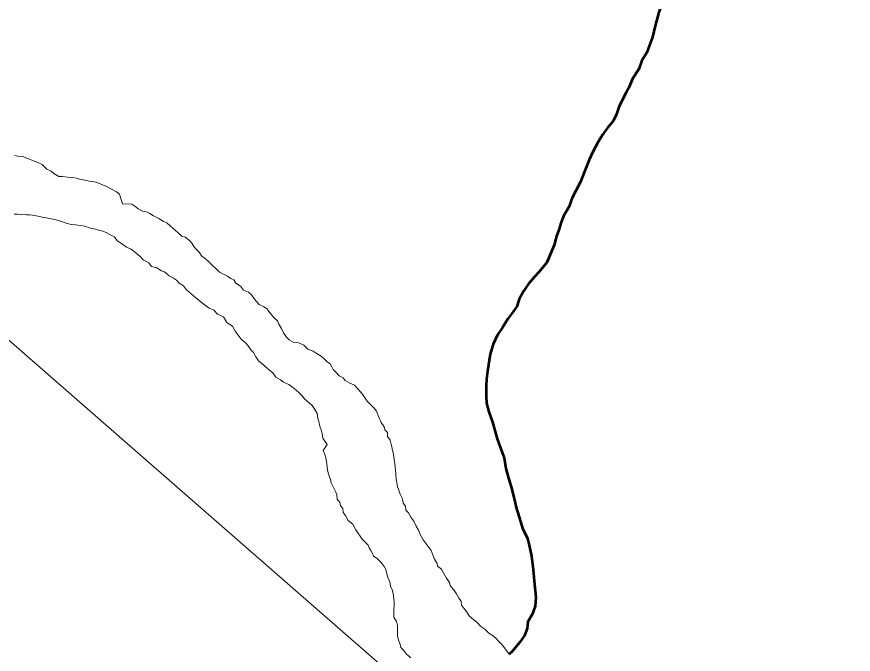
# Model space of a CAD drawing. Extents: x 553962 to 842807, y 8883888 to 9032388.
# Drawn here: x 805265 to 805886, y 9014290 to 9014764 of the extents above; entities that cross this region are included whole.
import ezdxf

# ---------------------------------------------------------------- set-up
doc = ezdxf.new("R2010")
doc.units = 0
doc.header["$LTSCALE"] = 200
for name, color, linetype, lineweight in [('23', 7, 'Continuous', 13), ('24', 7, 'Continuous', 25), ('25', 7, 'Continuous', 13), ('57', 7, 'Continuous', 13), ('8', 7, 'Continuous', 13)]:
    doc.layers.add(name, color=color, linetype=linetype, lineweight=lineweight)

msp = doc.modelspace()

# ---------------------------------------------------------------- linework, layer by layer
at = {"layer": '23'}
for points in [[(805360.9, 9014618.9), (805357.9, 9014619.4), (805354.7, 9014621.2), (805352.4, 9014623.2), (805350.2, 9014624.7), (805343.2, 9014624.8), (805341, 9014632), (805338.8, 9014633.8), (805335, 9014635.8), (805331.3, 9014637.8), (805328.3, 9014639.1), (805324.8, 9014640.4), (805322.3, 9014641.2), (805318.3, 9014641.7), (805315.3, 9014642.5), (805311.3, 9014643.2), (805309.1, 9014644), (805305.8, 9014644.5), (805302.3, 9014644.8), (805298.6, 9014645.1), (805295.8, 9014645.1), (805292.3, 9014647.4), (805290.1, 9014649.1), (805287.1, 9014650.7), (805283.6, 9014654.2), (805280.4, 9014655.7), (805277.2, 9014656.7), (805273.4, 9014658.3), (805268.9, 9014660), (805265.4, 9014660.3), (805262.9, 9014660.8)], [(805564.4, 9014378.9), (805562.9, 9014382.5), (805561.2, 9014385.5), (805559.5, 9014389.2), (805557.3, 9014392.2), (805555.5, 9014395.5), (805553.6, 9014397.5), (805553.3, 9014400.5), (805551.6, 9014402.6), (805551.1, 9014405.8), (805549.4, 9014409.3), (805548.7, 9014411.6), (805547.4, 9014414.8), (805547, 9014417.9), (805546.5, 9014420.1), (805546.2, 9014423.9), (805545.8, 9014427.4), (805545.3, 9014431.9), (805544.8, 9014434.9), (805544.4, 9014438.9), (805543.6, 9014441.7), (805543.2, 9014444.4), (805542.7, 9014446.4), (805541.9, 9014449.4), (805540, 9014452.2), (805540, 9014455.2), (805538, 9014457.2), (805537.5, 9014459.2), (805535.3, 9014462.5), (805533.6, 9014466.5), (805531.8, 9014471), (805530.1, 9014473.1), (805527.9, 9014475.3), (805524.9, 9014478.3), (805523.4, 9014480.6), (805521.4, 9014483.6), (805519.5, 9014485.9), (805517.7, 9014487.9), (805515.5, 9014490.2), (805512, 9014491.7), (805508.5, 9014493.7), (805507, 9014495.7), (805504, 9014497.2), (805501.6, 9014499.8), (805499.6, 9014501.8), (805498.6, 9014503.8), (805497.4, 9014506.1), (805495.1, 9014507.6), (805492.9, 9014509.8), (805490.7, 9014511.9), (805486.9, 9014514.1), (805484.7, 9014515.4), (805480.9, 9014516.9), (805477.7, 9014520), (805474, 9014521.7), (805470.5, 9014522), (805467, 9014523.8), (805465, 9014525.8), (805462.8, 9014529.1), (805461.3, 9014532.3), (805459.3, 9014535.6), (805458.3, 9014537.9), (805456.1, 9014540.1), (805454.1, 9014542.2), (805451.9, 9014544.9), (805450.6, 9014546.9), (805448.2, 9014548.4), (805444.7, 9014550.2), (805442.9, 9014552.2), (805441.2, 9014554.2), (805439, 9014557.3), (805436.7, 9014559.3), (805433, 9014560.8), (805430.8, 9014563.8), (805427.3, 9014566.1), (805425.8, 9014568.4), (805423.6, 9014569.4), (805421.1, 9014571.2), (805418.6, 9014572.4), (805415.1, 9014574.2), (805413.1, 9014576.2), (805409.4, 9014579.5), (805407.6, 9014581.5), (805404.4, 9014584.5), (805402.2, 9014586.1), (805400.2, 9014589.1), (805398.2, 9014591.1), (805396.2, 9014593.3), (805394.7, 9014595.6), (805392.8, 9014597.6), (805389.8, 9014600.2), (805387.3, 9014600.9), (805384.3, 9014603.7), (805380.8, 9014606.7), (805378.6, 9014608.5), (805376.1, 9014610.8), (805373.6, 9014611.8), (805370.1, 9014614.1), (805366.1, 9014616.1), (805363.4, 9014617.6), (805360.9, 9014618.9)], [(805630.5, 9014290.4), (805626.1, 9014296.2), (805624.3, 9014298.2), (805622.3, 9014300.2), (805620.6, 9014302.2), (805618.4, 9014304.2), (805615.1, 9014306), (805612.2, 9014309), (805609.2, 9014311.1), (805606.2, 9014314.3), (805604, 9014316.1), (805600.5, 9014319.1), (805598.5, 9014322.1), (805596.5, 9014324.9), (805594.8, 9014326.9), (805594.6, 9014329.9), (805592.8, 9014332.2), (805591.1, 9014335.2), (805588.9, 9014338.5), (805586.6, 9014341.5), (805585.9, 9014343.8), (805583.7, 9014347), (805581.7, 9014350.5), (805580, 9014353.6), (805577, 9014355.8), (805576.8, 9014357.8), (805574.8, 9014361.1), (805572.3, 9014367.6), (805568.6, 9014372.4), (805566.4, 9014375.4), (805564.4, 9014378.9)]]:
    msp.add_lwpolyline(points, dxfattribs=at)
at = {"layer": '24', "lineweight": 53}
for points in [[(805766.9, 9014825.6), (805762.1, 9014815.3), (805760.3, 9014807.3), (805757.1, 9014800.3), (805755.3, 9014794.5), (805751.5, 9014789), (805749.7, 9014783.8), (805746.4, 9014778.3), (805743.4, 9014772.3), (805741.4, 9014767.3), (805738.6, 9014757.1), (805736.8, 9014748.6), (805734.5, 9014742.6), (805732.5, 9014737.3), (805728.7, 9014731.4), (805726.7, 9014724.9), (805721.9, 9014717.6), (805719.1, 9014711.1), (805717.2, 9014707.6)], [(805717.2, 9014707.6), (805712, 9014697.4), (805710, 9014691.4), (805707.5, 9014686.2), (805703.4, 9014681.2), (805699.7, 9014676.2), (805696.1, 9014670.5), (805692.3, 9014663.5), (805689.8, 9014657.5), (805686.3, 9014649), (805683.2, 9014641.3), (805676.9, 9014628.8), (805674.9, 9014622.8), (805670.6, 9014615.8), (805668.8, 9014611.3), (805667.1, 9014605.6), (805665.5, 9014600.8), (805663.7, 9014594.3), (805661.7, 9014589.6), (805658.2, 9014581.3), (805652.6, 9014574.4), (805649.1, 9014570.6), (805644.6, 9014565.4), (805641.1, 9014560.2), (805637.8, 9014554.2), (805636, 9014548.7), (805632.2, 9014543.4), (805629.2, 9014539.4), (805625.4, 9014533), (805621.6, 9014527.7), (805618.4, 9014520.7), (805616.3, 9014513.2), (805614.3, 9014500.7), (805613.5, 9014494.7), (805613.2, 9014489.7), (805613.2, 9014482), (805613.4, 9014477), (805615.1, 9014470.5), (805617.8, 9014462.7), (805621.3, 9014450.4), (805623.5, 9014444.1), (805626.7, 9014436.4), (805627.9, 9014428.3), (805629.9, 9014421.3), (805631.9, 9014414.8), (805634.1, 9014406), (805635.5, 9014399.3), (805637.8, 9014392.3), (805640.2, 9014384.2), (805643.9, 9014376.5), (805645.2, 9014371.5), (805646.9, 9014363.4), (805647.8, 9014355.4), (805648.3, 9014350.7), (805648.8, 9014344.7), (805649.5, 9014337.6), (805650, 9014332.9), (805649.7, 9014326.1), (805647.4, 9014319.9), (805644.1, 9014314.6), (805643.6, 9014309.6), (805641.8, 9014304.4), (805638.3, 9014299.4), (805632.5, 9014292.4), (805630.4, 9014290.5)]]:
    msp.add_lwpolyline(points, dxfattribs=at)
at = {"layer": '25'}
for points in [[(805262.9, 9014660.8), (805265.4, 9014660.3), (805268.9, 9014660), (805273.4, 9014658.3), (805277.2, 9014656.7), (805280.4, 9014655.7), (805283.6, 9014654.2), (805287.1, 9014650.7), (805290.1, 9014649.1), (805292.3, 9014647.4), (805295.8, 9014645.1), (805298.6, 9014645.1), (805302.3, 9014644.8), (805305.8, 9014644.5), (805309.1, 9014644), (805311.3, 9014643.2), (805315.3, 9014642.5), (805318.3, 9014641.7), (805322.3, 9014641.2), (805324.8, 9014640.4), (805328.3, 9014639.1), (805331.3, 9014637.8), (805335, 9014635.8), (805338.8, 9014633.8), (805341, 9014632), (805343.2, 9014624.8), (805350.2, 9014624.7), (805352.4, 9014623.2), (805354.7, 9014621.2), (805357.9, 9014619.4), (805360.9, 9014618.9)], [(805476.4, 9014482.7), (805474.2, 9014484.9), (805470.7, 9014487.7), (805466.7, 9014490.7), (805462.7, 9014492.5), (805460.5, 9014494.3), (805457, 9014496.3), (805454.8, 9014499.3), (805451.1, 9014502.4), (805448.1, 9014505.1), (805444.1, 9014508.4), (805442.1, 9014511.4), (805440.4, 9014514.5), (805438.4, 9014516.5), (805436.4, 9014519.5), (805434.5, 9014521.8), (805431.2, 9014524.5), (805429.7, 9014526.5), (805426.8, 9014530.3), (805424.8, 9014534.1), (805420.6, 9014536.9), (805418.1, 9014541.1), (805413.8, 9014542.9), (805411.1, 9014545.9), (805407.4, 9014547.5), (805403.7, 9014550.2), (805399.9, 9014553.3), (805397.7, 9014555), (805394.2, 9014558.1), (805390.7, 9014561.1), (805388.5, 9014564.1), (805385.3, 9014566.1), (805383.3, 9014568.2), (805381, 9014569.7), (805377.8, 9014571.4), (805374.3, 9014574.5), (805372.1, 9014575.2), (805368.6, 9014577.3), (805364.6, 9014578.3), (805362.6, 9014581.1), (805358.6, 9014583.3), (805356.4, 9014585.8), (805351.9, 9014589.6), (805349.7, 9014591.2), (805346.2, 9014592.7), (805342.5, 9014595.5), (805339.2, 9014597.5), (805337.2, 9014600.5), (805335, 9014601.5), (805331.5, 9014603.3), (805328.5, 9014604.6), (805325.3, 9014605.3), (805323, 9014606.1), (805319.3, 9014606.9), (805315.3, 9014608.2), (805312.1, 9014608.7), (805308.3, 9014609.2), (805305.1, 9014609.5), (805301.3, 9014610.5), (805297.8, 9014611.8), (805293.8, 9014613.1), (805290.3, 9014613.8), (805286.6, 9014614.4), (805283.6, 9014615.1), (805280.3, 9014615.7), (805276.3, 9014616.4), (805274.1, 9014616.7), (805271.8, 9014616.7), (805267.3, 9014617), (805265.1, 9014617.2), (805262.8, 9014617.3)], [(805360.9, 9014618.9), (805363.4, 9014617.6), (805366.1, 9014616.1), (805370.1, 9014614.1), (805373.6, 9014611.8), (805376.1, 9014610.8), (805378.6, 9014608.5), (805380.8, 9014606.7), (805384.3, 9014603.7), (805387.3, 9014600.9), (805389.8, 9014600.2), (805392.8, 9014597.6), (805394.7, 9014595.6), (805396.2, 9014593.3), (805398.2, 9014591.1), (805400.2, 9014589.1), (805402.2, 9014586.1), (805404.4, 9014584.5), (805407.6, 9014581.5), (805409.4, 9014579.5), (805413.1, 9014576.2), (805415.1, 9014574.2), (805418.6, 9014572.4), (805421.1, 9014571.2), (805423.6, 9014569.4), (805425.8, 9014568.4), (805427.3, 9014566.1), (805430.8, 9014563.8), (805433, 9014560.8), (805436.7, 9014559.3), (805439, 9014557.3), (805441.2, 9014554.2), (805442.9, 9014552.2), (805444.7, 9014550.2), (805448.2, 9014548.4), (805450.6, 9014546.9), (805451.9, 9014544.9), (805454.1, 9014542.2), (805456.1, 9014540.1), (805458.3, 9014537.9), (805459.3, 9014535.6), (805461.3, 9014532.3), (805462.8, 9014529.1), (805465, 9014525.8), (805467, 9014523.8), (805470.5, 9014522), (805474, 9014521.7), (805477.7, 9014520), (805480.9, 9014516.9), (805484.7, 9014515.4), (805486.9, 9014514.1), (805490.7, 9014511.9), (805492.9, 9014509.8), (805495.1, 9014507.6), (805497.4, 9014506.1), (805498.6, 9014503.8), (805499.6, 9014501.8), (805501.6, 9014499.8), (805504, 9014497.2), (805507, 9014495.7), (805508.5, 9014493.7), (805512, 9014491.7), (805515.5, 9014490.2), (805517.7, 9014487.9), (805519.5, 9014485.9), (805521.4, 9014483.6), (805523.4, 9014480.6), (805524.9, 9014478.3), (805527.9, 9014475.3), (805530.1, 9014473.1), (805531.8, 9014471), (805533.6, 9014466.5), (805535.3, 9014462.5), (805537.5, 9014459.2), (805538, 9014457.2), (805540, 9014455.2), (805540, 9014452.2), (805541.9, 9014449.4), (805542.7, 9014446.4), (805543.2, 9014444.4), (805543.6, 9014441.7), (805544.4, 9014438.9), (805544.8, 9014434.9), (805545.3, 9014431.9), (805545.8, 9014427.4), (805546.2, 9014423.9), (805546.5, 9014420.1), (805547, 9014417.9), (805547.4, 9014414.8), (805548.7, 9014411.6), (805549.4, 9014409.3), (805551.1, 9014405.8), (805551.6, 9014402.6), (805553.3, 9014400.5), (805553.6, 9014397.5), (805555.5, 9014395.5), (805557.3, 9014392.2), (805559.5, 9014389.2), (805561.2, 9014385.5), (805562.9, 9014382.5), (805564.4, 9014378.9)], [(805557.2, 9014287.9), (805554, 9014290.6), (805551.8, 9014293.4), (805549.8, 9014295.4), (805549.1, 9014298.7), (805548.1, 9014300.9), (805547.3, 9014304.2), (805547.4, 9014307.2), (805547.4, 9014309.2), (805547.4, 9014311.7), (805546.7, 9014314.7), (805544.7, 9014318), (805544.7, 9014320), (805544.7, 9014322), (805544.8, 9014329), (805544.3, 9014334), (805543.6, 9014337.8), (805542.1, 9014341), (805541.7, 9014344.5), (805540.4, 9014346.6), (805539.4, 9014350.1), (805538.7, 9014353.3), (805537.5, 9014355.6), (805535.2, 9014358.6), (805532.3, 9014361.6), (805529.5, 9014363.2), (805528.8, 9014365.2), (805527.6, 9014367.4), (805526.3, 9014369.4), (805525.6, 9014371.4), (805521.1, 9014376), (805516.4, 9014382.8), (805514.2, 9014387), (805510.7, 9014389.8), (805508.8, 9014393.6), (805507, 9014395.8), (805506.8, 9014398.6), (805505.1, 9014400.6), (805504.6, 9014403.4), (805502.6, 9014405.4), (805502.4, 9014408.9), (805501.6, 9014410.9), (805499.9, 9014414.2), (805498.2, 9014417.7), (805497.7, 9014420.2), (805496.2, 9014424.5), (805495.5, 9014427.2), (805494.8, 9014432.2), (805494.1, 9014436.2), (805493.3, 9014438.7), (805492.1, 9014441.8), (805495.2, 9014446.2), (805491.9, 9014450.8), (805491.5, 9014454.3), (805491, 9014456.3), (805489.8, 9014459.8), (805489, 9014463.3), (805488.3, 9014465.6), (805487.6, 9014469.1), (805486.1, 9014472.1), (805484.1, 9014475.1), (805481.9, 9014477.1), (805478.4, 9014480.2), (805476.4, 9014482.7)], [(805564.4, 9014378.9), (805566.4, 9014375.4), (805568.6, 9014372.4), (805572.3, 9014367.6), (805574.8, 9014361.1), (805576.8, 9014357.8), (805577, 9014355.8), (805580, 9014353.6), (805581.7, 9014350.5), (805583.7, 9014347), (805585.9, 9014343.8), (805586.6, 9014341.5), (805588.9, 9014338.5), (805591.1, 9014335.2), (805592.8, 9014332.2), (805594.6, 9014329.9), (805594.8, 9014326.9), (805596.5, 9014324.9), (805598.5, 9014322.1), (805600.5, 9014319.1), (805604, 9014316.1), (805606.2, 9014314.3), (805609.2, 9014311.1), (805612.2, 9014309), (805615.1, 9014306), (805618.4, 9014304.2), (805620.6, 9014302.2), (805622.3, 9014300.2), (805624.3, 9014298.2), (805626.1, 9014296.2), (805630.5, 9014290.4)]]:
    msp.add_lwpolyline(points, dxfattribs=at)
at = {"layer": '57'}
for points in [[(805766.9, 9014825.6), (805762.1, 9014815.3), (805760.3, 9014807.3), (805757.1, 9014800.3), (805755.3, 9014794.5), (805751.5, 9014789), (805749.7, 9014783.8), (805746.4, 9014778.3), (805743.4, 9014772.3), (805741.4, 9014767.3), (805738.6, 9014757.1), (805736.8, 9014748.6), (805734.5, 9014742.6), (805732.5, 9014737.3), (805728.7, 9014731.4), (805726.7, 9014724.9), (805721.9, 9014717.6), (805719.1, 9014711.1), (805717.2, 9014707.6)], [(805717.2, 9014707.6), (805719.1, 9014711.1), (805721.9, 9014717.6), (805726.7, 9014724.9), (805728.7, 9014731.4), (805732.5, 9014737.3), (805734.5, 9014742.6), (805736.8, 9014748.6), (805738.6, 9014757.1), (805741.4, 9014767.3), (805743.4, 9014772.3), (805746.4, 9014778.3), (805749.7, 9014783.8), (805751.5, 9014789), (805755.3, 9014794.5), (805757.1, 9014800.3), (805760.3, 9014807.3), (805762.1, 9014815.3), (805766.9, 9014825.6)], [(805717.2, 9014707.6), (805719.1, 9014711.1), (805721.9, 9014717.6), (805726.7, 9014724.9), (805728.7, 9014731.4), (805732.5, 9014737.3), (805734.5, 9014742.6), (805736.8, 9014748.6), (805738.6, 9014757.1), (805741.4, 9014767.3), (805743.4, 9014772.3), (805746.4, 9014778.3), (805749.7, 9014783.8), (805751.5, 9014789), (805755.3, 9014794.5), (805757.1, 9014800.3), (805760.3, 9014807.3), (805762.1, 9014815.3), (805766.9, 9014825.6)], [(805717.2, 9014707.6), (805712, 9014697.4), (805710, 9014691.4), (805707.5, 9014686.2), (805703.4, 9014681.2), (805699.7, 9014676.2), (805696.1, 9014670.5), (805692.3, 9014663.5), (805689.8, 9014657.5), (805686.3, 9014649), (805683.2, 9014641.3), (805676.9, 9014628.8), (805674.9, 9014622.8), (805670.6, 9014615.8), (805668.8, 9014611.3), (805667.1, 9014605.6), (805665.5, 9014600.8), (805663.7, 9014594.3), (805661.7, 9014589.6), (805658.2, 9014581.3), (805652.6, 9014574.4), (805649.1, 9014570.6), (805644.6, 9014565.4), (805641.1, 9014560.2), (805637.8, 9014554.2), (805636, 9014548.7), (805632.2, 9014543.4), (805629.2, 9014539.4), (805625.4, 9014533), (805621.6, 9014527.7), (805618.4, 9014520.7), (805616.3, 9014513.2), (805614.3, 9014500.7), (805613.5, 9014494.7), (805613.2, 9014489.7), (805613.2, 9014482), (805613.4, 9014477), (805615.1, 9014470.5), (805617.8, 9014462.7), (805621.3, 9014450.4), (805623.5, 9014444.1), (805626.7, 9014436.4), (805627.9, 9014428.3), (805629.9, 9014421.3), (805631.9, 9014414.8), (805634.1, 9014406), (805635.5, 9014399.3), (805637.8, 9014392.3), (805640.2, 9014384.2), (805643.9, 9014376.5), (805645.2, 9014371.5), (805646.9, 9014363.4), (805647.8, 9014355.4), (805648.3, 9014350.7), (805648.8, 9014344.7), (805649.5, 9014337.6), (805650, 9014332.9), (805649.7, 9014326.1), (805647.4, 9014319.9), (805644.1, 9014314.6), (805643.6, 9014309.6), (805641.8, 9014304.4), (805638.3, 9014299.4), (805632.5, 9014292.4), (805630.4, 9014290.5)], [(805630.4, 9014290.5), (805632.5, 9014292.4), (805638.3, 9014299.4), (805641.8, 9014304.4), (805643.6, 9014309.6), (805644.1, 9014314.6), (805647.4, 9014319.9), (805649.7, 9014326.1), (805650, 9014332.9), (805649.5, 9014337.6), (805648.8, 9014344.7), (805648.3, 9014350.7), (805647.8, 9014355.4), (805646.9, 9014363.4), (805645.2, 9014371.5), (805643.9, 9014376.5), (805640.2, 9014384.2), (805637.8, 9014392.3), (805635.5, 9014399.3), (805634.1, 9014406), (805631.9, 9014414.8), (805629.9, 9014421.3), (805627.9, 9014428.3), (805626.7, 9014436.4), (805623.5, 9014444.1), (805621.3, 9014450.4), (805617.8, 9014462.7), (805615.1, 9014470.5), (805613.4, 9014477), (805613.2, 9014482), (805613.2, 9014489.7), (805613.5, 9014494.7), (805614.3, 9014500.7), (805616.3, 9014513.2), (805618.4, 9014520.7), (805621.6, 9014527.7), (805625.4, 9014533), (805629.2, 9014539.4), (805632.2, 9014543.4), (805636, 9014548.7), (805637.8, 9014554.2), (805641.1, 9014560.2), (805644.6, 9014565.4), (805649.1, 9014570.6), (805652.6, 9014574.4), (805658.2, 9014581.3), (805661.7, 9014589.6), (805663.7, 9014594.3), (805665.5, 9014600.8), (805667.1, 9014605.6), (805668.8, 9014611.3), (805670.6, 9014615.8), (805674.9, 9014622.8), (805676.9, 9014628.8), (805683.2, 9014641.3), (805686.3, 9014649), (805689.8, 9014657.5), (805692.3, 9014663.5), (805696.1, 9014670.5), (805699.7, 9014676.2), (805703.4, 9014681.2), (805707.5, 9014686.2), (805710, 9014691.4), (805712, 9014697.4), (805717.2, 9014707.6)], [(805630.4, 9014290.5), (805632.5, 9014292.4), (805638.3, 9014299.4), (805641.8, 9014304.4), (805643.6, 9014309.6), (805644.1, 9014314.6), (805647.4, 9014319.9), (805649.7, 9014326.1), (805650, 9014332.9), (805649.5, 9014337.6), (805648.8, 9014344.7), (805648.3, 9014350.7), (805647.8, 9014355.4), (805646.9, 9014363.4), (805645.2, 9014371.5), (805643.9, 9014376.5), (805640.2, 9014384.2), (805637.8, 9014392.3), (805635.5, 9014399.3), (805634.1, 9014406), (805631.9, 9014414.8), (805629.9, 9014421.3), (805627.9, 9014428.3), (805626.7, 9014436.4), (805623.5, 9014444.1), (805621.3, 9014450.4), (805617.8, 9014462.7), (805615.1, 9014470.5), (805613.4, 9014477), (805613.2, 9014482), (805613.2, 9014489.7), (805613.5, 9014494.7), (805614.3, 9014500.7), (805616.3, 9014513.2), (805618.4, 9014520.7), (805621.6, 9014527.7), (805625.4, 9014533), (805629.2, 9014539.4), (805632.2, 9014543.4), (805636, 9014548.7), (805637.8, 9014554.2), (805641.1, 9014560.2), (805644.6, 9014565.4), (805649.1, 9014570.6), (805652.6, 9014574.4), (805658.2, 9014581.3), (805661.7, 9014589.6), (805663.7, 9014594.3), (805665.5, 9014600.8), (805667.1, 9014605.6), (805668.8, 9014611.3), (805670.6, 9014615.8), (805674.9, 9014622.8), (805676.9, 9014628.8), (805683.2, 9014641.3), (805686.3, 9014649), (805689.8, 9014657.5), (805692.3, 9014663.5), (805696.1, 9014670.5), (805699.7, 9014676.2), (805703.4, 9014681.2), (805707.5, 9014686.2), (805710, 9014691.4), (805712, 9014697.4), (805717.2, 9014707.6)], [(805262.9, 9014660.8), (805265.4, 9014660.3), (805268.9, 9014660), (805273.4, 9014658.3), (805277.2, 9014656.7), (805280.4, 9014655.7), (805283.6, 9014654.2), (805287.1, 9014650.7), (805290.1, 9014649.1), (805292.3, 9014647.4), (805295.8, 9014645.1), (805298.6, 9014645.1), (805302.3, 9014644.8), (805305.8, 9014644.5), (805309.1, 9014644), (805311.3, 9014643.2), (805315.3, 9014642.5), (805318.3, 9014641.7), (805322.3, 9014641.2), (805324.8, 9014640.4), (805328.3, 9014639.1), (805331.3, 9014637.8), (805335, 9014635.8), (805338.8, 9014633.8), (805341, 9014632), (805343.2, 9014624.8), (805350.2, 9014624.7), (805352.4, 9014623.2), (805354.7, 9014621.2), (805357.9, 9014619.4), (805360.9, 9014618.9)], [(805360.9, 9014618.9), (805363.4, 9014617.6), (805366.1, 9014616.1), (805370.1, 9014614.1), (805373.6, 9014611.8), (805376.1, 9014610.8), (805378.6, 9014608.5), (805380.8, 9014606.7), (805384.3, 9014603.7), (805387.3, 9014600.9), (805389.8, 9014600.2), (805392.8, 9014597.6), (805394.7, 9014595.6), (805396.2, 9014593.3), (805398.2, 9014591.1), (805400.2, 9014589.1), (805402.2, 9014586.1), (805404.4, 9014584.5), (805407.6, 9014581.5), (805409.4, 9014579.5), (805413.1, 9014576.2), (805415.1, 9014574.2), (805418.6, 9014572.4), (805421.1, 9014571.2), (805423.6, 9014569.4), (805425.8, 9014568.4), (805427.3, 9014566.1), (805430.8, 9014563.8), (805433, 9014560.8), (805436.7, 9014559.3), (805439, 9014557.3), (805441.2, 9014554.2), (805442.9, 9014552.2), (805444.7, 9014550.2), (805448.2, 9014548.4), (805450.6, 9014546.9), (805451.9, 9014544.9), (805454.1, 9014542.2), (805456.1, 9014540.1), (805458.3, 9014537.9), (805459.3, 9014535.6), (805461.3, 9014532.3), (805462.8, 9014529.1), (805465, 9014525.8), (805467, 9014523.8), (805470.5, 9014522), (805474, 9014521.7), (805477.7, 9014520), (805480.9, 9014516.9), (805484.7, 9014515.4), (805486.9, 9014514.1), (805490.7, 9014511.9), (805492.9, 9014509.8), (805495.1, 9014507.6), (805497.4, 9014506.1), (805498.6, 9014503.8), (805499.6, 9014501.8), (805501.6, 9014499.8), (805504, 9014497.2), (805507, 9014495.7), (805508.5, 9014493.7), (805512, 9014491.7), (805515.5, 9014490.2), (805517.7, 9014487.9), (805519.5, 9014485.9), (805521.4, 9014483.6), (805523.4, 9014480.6), (805524.9, 9014478.3), (805527.9, 9014475.3), (805530.1, 9014473.1), (805531.8, 9014471), (805533.6, 9014466.5), (805535.3, 9014462.5), (805537.5, 9014459.2), (805538, 9014457.2), (805540, 9014455.2), (805540, 9014452.2), (805541.9, 9014449.4), (805542.7, 9014446.4), (805543.2, 9014444.4), (805543.6, 9014441.7), (805544.4, 9014438.9), (805544.8, 9014434.9), (805545.3, 9014431.9), (805545.8, 9014427.4), (805546.2, 9014423.9), (805546.5, 9014420.1), (805547, 9014417.9), (805547.4, 9014414.8), (805548.7, 9014411.6), (805549.4, 9014409.3), (805551.1, 9014405.8), (805551.6, 9014402.6), (805553.3, 9014400.5), (805553.6, 9014397.5), (805555.5, 9014395.5), (805557.3, 9014392.2), (805559.5, 9014389.2), (805561.2, 9014385.5), (805562.9, 9014382.5), (805564.4, 9014378.9)], [(805564.4, 9014378.9), (805566.4, 9014375.4), (805568.6, 9014372.4), (805572.3, 9014367.6), (805574.8, 9014361.1), (805576.8, 9014357.8), (805577, 9014355.8), (805580, 9014353.6), (805581.7, 9014350.5), (805583.7, 9014347), (805585.9, 9014343.8), (805586.6, 9014341.5), (805588.9, 9014338.5), (805591.1, 9014335.2), (805592.8, 9014332.2), (805594.6, 9014329.9), (805594.8, 9014326.9), (805596.5, 9014324.9), (805598.5, 9014322.1), (805600.5, 9014319.1), (805604, 9014316.1), (805606.2, 9014314.3), (805609.2, 9014311.1), (805612.2, 9014309), (805615.1, 9014306), (805618.4, 9014304.2), (805620.6, 9014302.2), (805622.3, 9014300.2), (805624.3, 9014298.2), (805626.1, 9014296.2), (805630.4, 9014290.5)]]:
    msp.add_lwpolyline(points, dxfattribs=at)
at = {"layer": '8'}
msp.add_lwpolyline([(807863, 9013365.6), (806375.7, 9013549.4), (805081, 9014678.6), (804206.1, 9014556), (803029.2, 9015533.3), (802153.2, 9015648.2), (800772.1, 9016890), (800150.9, 9016837.5), (799626, 9017152.6), (799136.1, 9016706.2), (798996.1, 9016863.7), (798789.9, 9016829.7), (799043.9, 9017229.2), (799176.2, 9018243.5), (799984.5, 9018661.7), (800520.4, 9019713.2), (801995.9, 9020193.7), (803643.6, 9022143.4), (803727.1, 9023006.9), (804130.8, 9023299.4), (804604.1, 9023550.1), (805264.2, 9022690.6), (805660, 9021660.8), (806914.8, 9022268.8)], dxfattribs=at)

doc.saveas('drawing.dxf')
